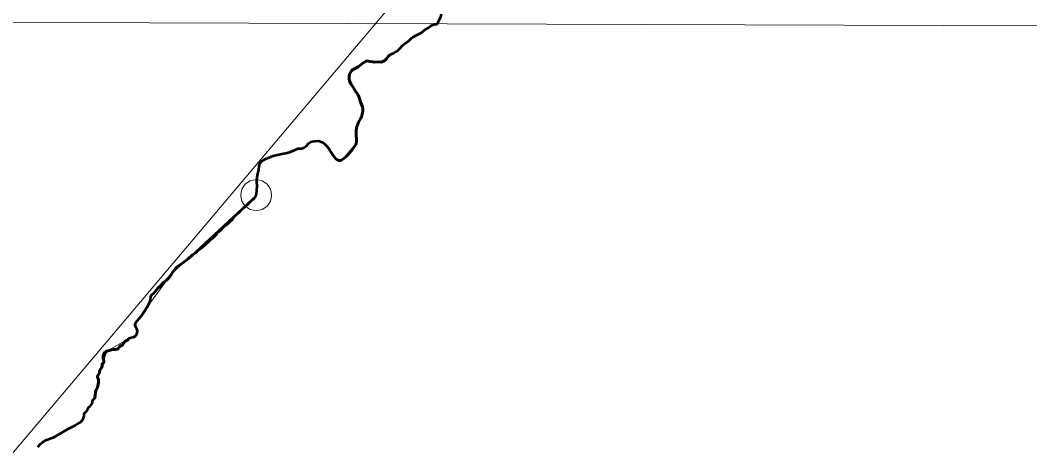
# Model space of a CAD drawing. Extents: x -1643653 to 4543381, y 1624270 to 13878484.
# Drawn here: x 802910 to 806181, y 9020386 to 9021765 of the extents above; entities that cross this region are included whole.
import ezdxf

# ---------------------------------------------------------------- set-up
doc = ezdxf.new("R2010")
doc.units = 0
doc.header["$LTSCALE"] = 200
doc.header["$PDMODE"] = 32
doc.header["$PDSIZE"] = 100
doc.linetypes.add('LONG_DASH_SHORT_DASH', pattern=[9.9, 6, -1.2, 1.5, -1.2])
doc.layers.add('60', color=7, linetype='Continuous', lineweight=13)

msp = doc.modelspace()

# ---------------------------------------------------------------- linework, layer by layer
at = {"layer": '60', "lineweight": 53}
msp.add_line((804155.7, 9021688.6), (804155.8, 9021688.5), dxfattribs=at)
at = {"layer": '60'}
for points in [[(807126, 9013554.3), (805831.2, 9014683.5), (804956.4, 9014561), (803779.5, 9015538.2), (802903.5, 9015653.1), (801522.3, 9016894.9), (800901.2, 9016842.4), (800376.3, 9017157.5), (799886.4, 9016711.1), (799746.4, 9016868.7), (799540.1, 9016834.7), (799794.2, 9017234.1), (799926.4, 9018248.5), (800734.8, 9018666.7), (801270.7, 9019718.2), (802746.2, 9020198.7), (804393.9, 9022148.4), (804477.4, 9023011.8), (804881.1, 9023304.3), (805354.3, 9023555), (806014.4, 9022695.6), (806410.3, 9021665.8)], [(798189.2, 9021774.4), (808147.9, 9021740.4), (813646.1, 9021714.1), (820825.1, 9021670)], [(804275, 9021784.7), (804272.8, 9021776.3), (804261, 9021752.9), (804252.6, 9021752.3)], [(804275, 9021784.7), (804272.8, 9021776.3), (804261, 9021752.9), (804252.6, 9021752.3)], [(804252.6, 9021752.3), (804245.3, 9021749.6), (804239.4, 9021745.7), (804233.7, 9021741.1), (804221.7, 9021734.1), (804214.1, 9021727.8), (804209.6, 9021724.6), (804195.8, 9021718.1), (804182.1, 9021710.1), (804178.5, 9021707.3), (804171.5, 9021700.5), (804166.7, 9021696.5), (804155.8, 9021688.5), (804155.7, 9021688.6)], [(804252.6, 9021752.3), (804245.3, 9021749.6), (804239.4, 9021745.7), (804233.7, 9021741.1), (804221.7, 9021734.1), (804214.1, 9021727.8), (804209.6, 9021724.6), (804195.8, 9021718.1), (804182.1, 9021710.1), (804178.5, 9021707.3), (804171.5, 9021700.5), (804166.7, 9021696.5), (804155.8, 9021688.5), (804155.7, 9021688.6)], [(804155.7, 9021688.6), (804149, 9021682.8), (804140, 9021673.5), (804133.3, 9021667.5), (804130.1, 9021663.9), (804108.1, 9021652.4)], [(804155.7, 9021688.6), (804149, 9021682.8), (804140, 9021673.5), (804133.3, 9021667.5), (804130.1, 9021663.9), (804108.1, 9021652.4)], [(804108.1, 9021652.4), (804105.9, 9021651), (804102.2, 9021647.1), (804096.7, 9021639.6), (804091.4, 9021634.9), (804089.1, 9021633.4), (804079.8, 9021629.6), (804071.6, 9021629.9), (804058.3, 9021628.9), (804037.2, 9021632.9), (804034.5, 9021633.1), (804031.6, 9021632.4), (804025.5, 9021629.8), (804019.8, 9021626.5), (804005.1, 9021614.5), (803986.4, 9021604), (803983.1, 9021601), (803979.9, 9021596), (803977.6, 9021589.9), (803975.9, 9021582.7), (803975.7, 9021575.8), (803977.2, 9021569.2), (803982.4, 9021557.1), (803989.1, 9021548), (803997.7, 9021532.8), (804002, 9021527.3), (804005.5, 9021522.1), (804007.8, 9021517.7), (804013.8, 9021497.8), (804019.3, 9021485), (804020.4, 9021477.8)], [(804108.1, 9021652.4), (804105.9, 9021651), (804102.2, 9021647.1), (804096.7, 9021639.6), (804091.4, 9021634.9), (804089.1, 9021633.4), (804079.8, 9021629.6), (804071.6, 9021629.9), (804058.3, 9021628.9), (804037.2, 9021632.9), (804034.5, 9021633.1), (804031.6, 9021632.4), (804025.5, 9021629.8), (804019.8, 9021626.5), (804005.1, 9021614.5), (803986.4, 9021604), (803983.1, 9021601), (803979.9, 9021596), (803977.6, 9021589.9), (803975.9, 9021582.7), (803975.7, 9021575.8), (803977.2, 9021569.2), (803982.4, 9021557.1), (803989.1, 9021548), (803997.7, 9021532.8), (804002, 9021527.3), (804005.5, 9021522.1), (804007.8, 9021517.7), (804013.8, 9021497.8), (804019.3, 9021485), (804020.4, 9021477.8)], [(804020.4, 9021477.8), (804020.4, 9021471.2), (804019.6, 9021465.5), (804015.6, 9021452.6), (804013.6, 9021448), (804006.4, 9021435.1), (804001, 9021420.2), (803999.7, 9021415.5), (803998.6, 9021408.3), (803998.4, 9021389.8), (803999.5, 9021382.2), (804000, 9021374.5), (803998.7, 9021365.7), (803998.1, 9021364.3)], [(804020.4, 9021477.8), (804020.4, 9021471.2), (804019.6, 9021465.5), (804015.6, 9021452.6), (804013.6, 9021448), (804006.4, 9021435.1), (804001, 9021420.2), (803999.7, 9021415.5), (803998.6, 9021408.3), (803998.4, 9021389.8), (803999.5, 9021382.2), (804000, 9021374.5), (803998.7, 9021365.7), (803998.1, 9021364.3)], [(803894.5, 9021366.9), (803888.9, 9021370.3), (803880.4, 9021373.4), (803875, 9021374.1), (803863.8, 9021373.8), (803855.7, 9021372.7), (803851.4, 9021370.8), (803845.6, 9021366.4), (803836.4, 9021357.5), (803830.6, 9021352.9), (803827.9, 9021351.4), (803822.6, 9021350.1), (803815, 9021349.9), (803810.7, 9021349.2), (803793.1, 9021342.4), (803786.5, 9021338.8), (803783.1, 9021337.4), (803770.8, 9021334.6), (803763.1, 9021333.8), (803752.9, 9021331.6), (803730, 9021325.5), (803717.1, 9021320.8), (803707.8, 9021316.7), (803702.2, 9021313.7), (803693.4, 9021308.3), (803689.5, 9021304.5), (803686.9, 9021301), (803685.2, 9021297.6), (803684.2, 9021292.7), (803683.2, 9021280), (803679.7, 9021267.6), (803678.3, 9021255.5), (803676.8, 9021247.8), (803676.7, 9021241.7), (803677.6, 9021227.6), (803675.8, 9021201.5), (803674.8, 9021198.3)], [(803894.5, 9021366.9), (803888.9, 9021370.3), (803880.4, 9021373.4), (803875, 9021374.1), (803863.8, 9021373.8), (803855.7, 9021372.7), (803851.4, 9021370.8), (803845.6, 9021366.4), (803836.4, 9021357.5), (803830.6, 9021352.9), (803827.9, 9021351.4), (803822.6, 9021350.1), (803815, 9021349.9), (803810.7, 9021349.2), (803793.1, 9021342.4), (803786.5, 9021338.8), (803783.1, 9021337.4), (803770.8, 9021334.6), (803763.1, 9021333.8), (803752.9, 9021331.6), (803730, 9021325.5), (803717.1, 9021320.8), (803707.8, 9021316.7), (803702.2, 9021313.7), (803693.4, 9021308.3), (803689.5, 9021304.5), (803686.9, 9021301), (803685.2, 9021297.6), (803684.2, 9021292.7), (803683.2, 9021280), (803679.7, 9021267.6), (803678.3, 9021255.5), (803676.8, 9021247.8), (803676.7, 9021241.7), (803677.6, 9021227.6), (803675.8, 9021201.5), (803674.8, 9021198.3)], [(803947.3, 9021310.8), (803942.7, 9021311.1), (803937.1, 9021312.6), (803933.1, 9021316), (803928.4, 9021321.1), (803924.1, 9021327.1), (803909, 9021350.8), (803902.8, 9021358.6), (803894.5, 9021366.9)], [(803947.3, 9021310.8), (803942.7, 9021311.1), (803937.1, 9021312.6), (803933.1, 9021316), (803928.4, 9021321.1), (803924.1, 9021327.1), (803909, 9021350.8), (803902.8, 9021358.6), (803894.5, 9021366.9)], [(803998.1, 9021364.3), (803954.1, 9021313.6), (803947.3, 9021310.8)], [(803998.1, 9021364.3), (803954.1, 9021313.6), (803947.3, 9021310.8)], [(803674.8, 9021198.3), (803401, 9020943.8), (803285.2, 9020785.7), (803287.7, 9020748.3), (803190.9, 9020693.3), (803167.2, 9020623), (803161, 9020609.9), (803164.3, 9020596.2), (803160.6, 9020575.1), (803154.7, 9020561.3), (803151.7, 9020541.5), (803145, 9020533), (803142.3, 9020521.6), (803131.7, 9020510.2), (803125.7, 9020499.1), (803117.8, 9020491.4), (803116.5, 9020480.3), (803108.6, 9020465.6), (803016.9, 9020413.8), (802981.7, 9020397.3), (802967.1, 9020382.6)], [(803674.8, 9021198.3), (803401, 9020943.8), (803285.2, 9020785.7), (803287.7, 9020748.3), (803190.9, 9020693.3), (803167.2, 9020623), (803161, 9020609.9), (803164.3, 9020596.2), (803160.6, 9020575.1), (803154.7, 9020561.3), (803151.7, 9020541.5), (803145, 9020533), (803142.3, 9020521.6), (803131.7, 9020510.2), (803125.7, 9020499.1), (803117.8, 9020491.4), (803116.5, 9020480.3), (803108.6, 9020465.6), (803016.9, 9020413.8), (802981.7, 9020397.3), (802967.1, 9020382.6)]]:
    msp.add_lwpolyline(points, dxfattribs=at)
at = {"layer": '60', "lineweight": 53}
for points in [[(804261, 9021752.9), (804272.8, 9021776.3), (804275, 9021784.7)], [(804155.8, 9021688.5), (804166.7, 9021696.5), (804171.5, 9021700.5), (804178.5, 9021707.3), (804182.1, 9021710.1), (804195.8, 9021718.1), (804209.6, 9021724.6), (804214.1, 9021727.8), (804221.7, 9021734.1), (804233.7, 9021741.1), (804239.4, 9021745.7), (804245.3, 9021749.6), (804252.6, 9021752.3), (804261, 9021752.9)], [(803894.5, 9021366.9), (803902.8, 9021358.6), (803909, 9021350.8), (803924.1, 9021327.1), (803928.4, 9021321.1), (803933.1, 9021316), (803937.1, 9021312.6), (803942.7, 9021311.1), (803947.7, 9021310.8), (803949.3, 9021311.1), (803954.1, 9021313.6), (803959.8, 9021317.8), (803965, 9021322.4), (803971.4, 9021329.2), (803986.8, 9021347.8), (803997.4, 9021362.9), (803998.7, 9021365.7), (804000, 9021374.5), (803999.5, 9021382.2), (803998.4, 9021389.8), (803998.6, 9021408.3), (803999.7, 9021415.5), (804001, 9021420.2), (804006.4, 9021435.1), (804013.6, 9021448), (804015.6, 9021452.6), (804019.6, 9021465.5), (804020.4, 9021471.2), (804020.4, 9021477.8), (804019.3, 9021485), (804013.8, 9021497.8), (804007.8, 9021517.7), (804005.5, 9021522.1), (804002, 9021527.3), (803997.7, 9021532.8), (803989.1, 9021548), (803982.4, 9021557.1), (803977.2, 9021569.2), (803975.7, 9021575.8), (803975.9, 9021582.7), (803977.6, 9021589.9), (803979.9, 9021596), (803983.1, 9021601), (803986.4, 9021604), (804005.1, 9021614.5), (804019.8, 9021626.5), (804025.5, 9021629.8), (804031.6, 9021632.4), (804034.5, 9021633.1), (804037.2, 9021632.9), (804058.3, 9021628.9), (804071.6, 9021629.9), (804079.8, 9021629.6), (804089.1, 9021633.4), (804091.4, 9021634.9), (804096.7, 9021639.6), (804102.2, 9021647.1), (804105.9, 9021651), (804110.4, 9021653.9), (804121.8, 9021659), (804129.9, 9021663.6), (804133.3, 9021667.5), (804140, 9021673.5), (804149, 9021682.8), (804155.7, 9021688.6)], [(803673.8, 9021195.1), (803675.8, 9021201.5), (803677.6, 9021227.6), (803676.7, 9021241.7), (803676.8, 9021247.8), (803678.3, 9021255.5), (803679.7, 9021267.6), (803683.2, 9021280), (803684.2, 9021292.7), (803685.2, 9021297.6), (803686.9, 9021301), (803689.5, 9021304.5), (803693.4, 9021308.3), (803702.2, 9021313.7), (803707.8, 9021316.7), (803717.1, 9021320.8), (803730, 9021325.5), (803752.9, 9021331.6), (803763.1, 9021333.8), (803770.8, 9021334.6), (803783.1, 9021337.4), (803786.5, 9021338.8), (803793.1, 9021342.4), (803810.7, 9021349.2), (803815, 9021349.9), (803822.6, 9021350.1), (803827.9, 9021351.4), (803830.6, 9021352.9), (803836.4, 9021357.5), (803845.6, 9021366.4), (803851.4, 9021370.8), (803855.7, 9021372.7), (803863.8, 9021373.8), (803875, 9021374.1), (803880.4, 9021373.4), (803888.9, 9021370.3), (803894.5, 9021366.9)], [(803286.4, 9020745.2), (803288.9, 9020751.3), (803289.6, 9020754.4), (803289.9, 9020759.4), (803287.9, 9020765.8), (803282.9, 9020774), (803282.5, 9020777.6), (803282.7, 9020780.3), (803285.2, 9020785.7), (803294.2, 9020797.6), (803302.9, 9020808), (803308.7, 9020815.6), (803324.4, 9020840.6), (803329.3, 9020850.2), (803331.1, 9020854.7), (803332.4, 9020860.7), (803333.2, 9020869.2), (803334.4, 9020872.8), (803336, 9020874.8), (803345.5, 9020882.9), (803355.8, 9020896.7), (803364, 9020903.7), (803375, 9020915.7), (803384.1, 9020923.1), (803391, 9020929.9), (803396.5, 9020936.5), (803405.5, 9020951), (803414.3, 9020962.4), (803421.7, 9020968.6), (803433.7, 9020976.5), (803441.1, 9020982.9), (803445.4, 9020986.2), (803456, 9020993), (803467.5, 9021003.9), (803479.1, 9021012.8), (803484.6, 9021018), (803497, 9021026.7), (803508.4, 9021036.1), (803519.7, 9021046.5), (803527.6, 9021054.5), (803537.3, 9021062.4), (803543.7, 9021068.9), (803547, 9021074.6), (803549.4, 9021077.5), (803551.6, 9021079.2), (803555, 9021080.9), (803560.6, 9021085.1), (803568.9, 9021094.8), (803572.2, 9021098), (803582.5, 9021105.5), (803590, 9021111.6), (803599.2, 9021120.8), (803606.2, 9021130.2), (803609.1, 9021133.4), (803619.7, 9021142.4), (803629, 9021152.6), (803633.6, 9021156.4), (803639.3, 9021161.9), (803649.7, 9021170.4), (803655.9, 9021177.5), (803660, 9021181.3), (803667.3, 9021186.5), (803669.8, 9021189), (803673.8, 9021195.1), (803673.8, 9021195.1)], [(803167.8, 9020625.7), (803168.1, 9020631.7), (803174.2, 9020638.7), (803176.4, 9020644.9), (803176.4, 9020650.1), (803176.8, 9020651.8), (803177.7, 9020653.1), (803180.1, 9020655.5), (803181.8, 9020658.9), (803181.7, 9020662.7), (803179.3, 9020669.3), (803178.8, 9020674.2), (803179.5, 9020677.5), (803182.8, 9020686.1), (803188.5, 9020692.2), (803190.9, 9020693.3), (803211, 9020697.9), (803219.1, 9020698), (803225.1, 9020700), (803228.9, 9020702.8), (803232.4, 9020707.1), (803234.5, 9020709.1), (803240.2, 9020712.4), (803243, 9020714.7), (803245.4, 9020717.5), (803248.9, 9020723.4), (803250.9, 9020725.6), (803252.4, 9020726.7), (803257.8, 9020728.9), (803259.8, 9020730.7), (803262.7, 9020734.2), (803266.6, 9020736.3), (803269.8, 9020737.5), (803275.8, 9020738.1), (803280.8, 9020739.2), (803283.9, 9020741.8), (803286.4, 9020745.2)], [(802967.1, 9020382.6), (802975.9, 9020392.9), (802981.7, 9020397.3), (802995.5, 9020405.5), (803016.9, 9020413.8), (803025.5, 9020417.9), (803068, 9020442.2), (803080.8, 9020448.8), (803090, 9020452.9), (803105, 9020462), (803112.2, 9020469.1), (803113.3, 9020471), (803115.8, 9020477.4), (803117.1, 9020483.1), (803117.8, 9020491.4), (803125.7, 9020499.1), (803129.4, 9020506.6), (803131.7, 9020510.2), (803137.8, 9020515.5), (803141.6, 9020519.9), (803143, 9020523.2), (803144.1, 9020530.2), (803145, 9020533), (803146.3, 9020535.2), (803150.9, 9020540), (803152.4, 9020542.9), (803153.3, 9020547.6), (803154.7, 9020561.3), (803157, 9020567.8), (803160.6, 9020575.1), (803164.3, 9020591.8), (803164.3, 9020600.6), (803163.5, 9020603.3), (803161, 9020608.6), (803161, 9020611.2), (803162, 9020613.8), (803167.2, 9020623), (803167.2, 9020623), (803167.8, 9020625.7)]]:
    msp.add_lwpolyline(points, dxfattribs=at)
at = {"layer": '60', "linetype": 'LONG_DASH_SHORT_DASH', "lineweight": 60}
for points in [[(803916.1, 9021339.6), (803924.1, 9021327.1), (803928.4, 9021321.1), (803933.1, 9021316), (803937.1, 9021312.6), (803942.7, 9021311.1), (803947.7, 9021310.8), (803949.3, 9021311.1), (803954.1, 9021313.6), (803959.8, 9021317.8), (803965, 9021322.4), (803971.4, 9021329.2), (803986.8, 9021347.8), (803997.4, 9021362.9), (803998.7, 9021365.7), (804000, 9021374.5), (803999.5, 9021382.2), (803998.4, 9021389.8), (803998.6, 9021408.3), (803999.7, 9021415.5), (804001, 9021420.2), (804006.4, 9021435.1), (804013.6, 9021448), (804015.6, 9021452.6), (804019.6, 9021465.5), (804020.4, 9021471.2), (804020.4, 9021477.8), (804019.3, 9021485), (804013.8, 9021497.8), (804007.8, 9021517.7), (804005.5, 9021522.1), (804002, 9021527.3), (803997.7, 9021532.8), (803989.1, 9021548), (803982.4, 9021557.1), (803977.2, 9021569.2), (803975.7, 9021575.8), (803975.9, 9021582.7), (803977.6, 9021589.9), (803979.9, 9021596), (803983.1, 9021601), (803986.4, 9021604), (804005.1, 9021614.5), (804019.8, 9021626.5), (804025.5, 9021629.8), (804031.6, 9021632.4), (804034.5, 9021633.1), (804037.2, 9021632.9), (804058.3, 9021628.9), (804071.6, 9021629.9), (804079.8, 9021629.6), (804089.1, 9021633.4), (804091.4, 9021634.9), (804096.7, 9021639.6), (804102.2, 9021647.1), (804105.9, 9021651), (804110.4, 9021653.9)], [(803348.8, 9020887.4), (803355.8, 9020896.7), (803364, 9020903.7), (803375, 9020915.7), (803384.1, 9020923.1), (803391, 9020929.9), (803396.5, 9020936.5), (803405.5, 9020951), (803414.3, 9020962.4), (803421.7, 9020968.6), (803433.7, 9020976.5), (803441.1, 9020982.9), (803445.4, 9020986.2), (803456, 9020993), (803467.5, 9021003.9), (803479.1, 9021012.8), (803484.6, 9021018), (803497, 9021026.7), (803502.7, 9021031.4)], [(803167.8, 9020625.7), (803168.1, 9020631.7), (803174.2, 9020638.7), (803176.4, 9020644.9), (803176.4, 9020650.1), (803176.8, 9020651.8), (803177.7, 9020653.1), (803180.1, 9020655.5), (803181.8, 9020658.9), (803181.7, 9020662.7), (803179.3, 9020669.3), (803178.8, 9020674.2), (803179.5, 9020677.5), (803182.8, 9020686.1), (803188.5, 9020692.2), (803190.9, 9020693.3), (803211, 9020697.9), (803219.1, 9020698), (803225.1, 9020700), (803228.9, 9020702.8), (803232.4, 9020707.1), (803234.5, 9020709.1), (803240.2, 9020712.4), (803243, 9020714.7), (803245.4, 9020717.5), (803248.9, 9020723.4), (803250.9, 9020725.6), (803252.4, 9020726.7), (803257.8, 9020728.9), (803259.8, 9020730.7), (803262.7, 9020734.2)], [(803151.2, 9020540.7), (803152.4, 9020542.9), (803153.3, 9020547.6), (803154.7, 9020561.3), (803157, 9020567.8), (803160.6, 9020575.1), (803164.3, 9020591.8), (803164.3, 9020600.6), (803163.5, 9020603.3), (803161, 9020608.6), (803161, 9020611.2), (803162, 9020613.8), (803167.2, 9020623), (803167.2, 9020623), (803167.8, 9020625.7)]]:
    msp.add_lwpolyline(points, dxfattribs=at)
at = {"layer": '60', "lineweight": 25}
msp.add_spline([(814781, 9009175.5), (814787.2, 9009173.4), (814796.9, 9009173.4), (814799.4, 9009172.4), (814805.1, 9009174.5), (814805.6, 9009176.5), (814811.7, 9009179.5), (814811.7, 9009179.5), (814801.5, 9009181), (814790.7, 9009181.5), (814784.1, 9009183.1), (814777.4, 9009185.1), (814778.4, 9009175.5)], degree=3, dxfattribs=at)
at = {"layer": '60'}
msp.add_point((803674.8, 9021198.3), dxfattribs=at)

doc.saveas('drawing.dxf')
